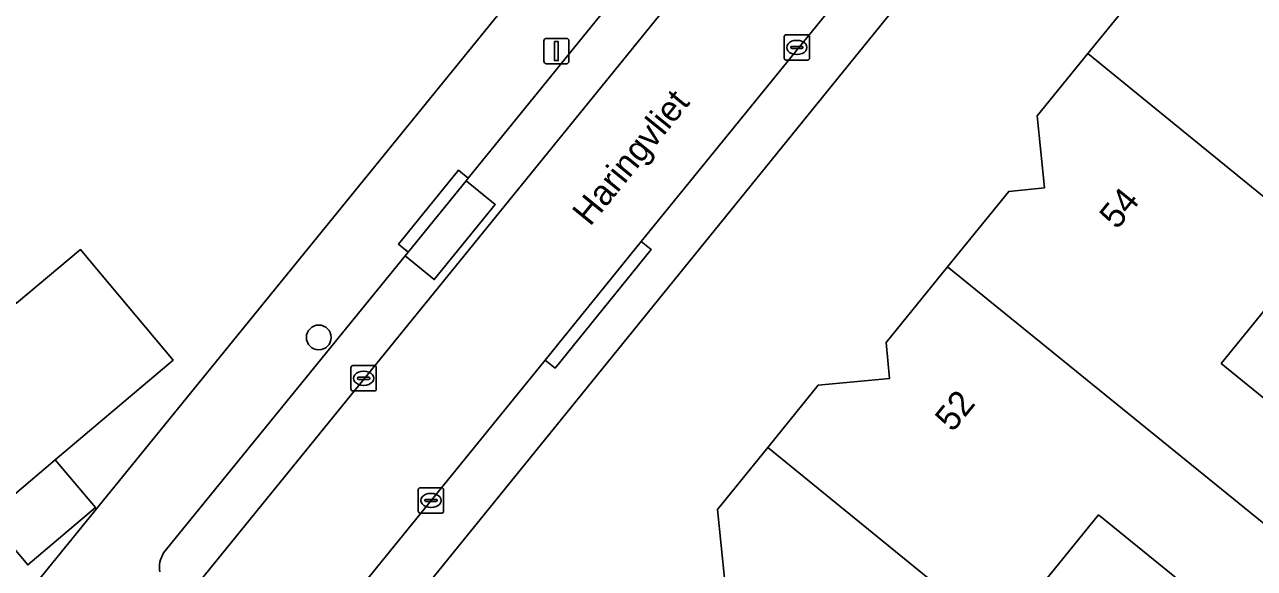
# Model space of a CAD drawing. Extents: x 157320 to 158835, y 386650 to 388491.
# Drawn here: x 157776.42 to 157825.03, y 387347.6 to 387369.08 of the extents above; entities that cross this region are included whole.
import ezdxf

# ---------------------------------------------------------------- set-up
doc = ezdxf.new("R2010")
doc.units = 0
for name, color, linetype in [('IMGEO_Boom', 7, 'Continuous'), ('IMGEO_Erf', 7, 'Continuous'), ('IMGEO_Kolk', 7, 'Continuous'), ('IMGEO_Lichtmast', 7, 'Continuous'), ('IMGEO_Openbare_ruimte_label', 7, 'Continuous'), ('IMGEO_Pand', 7, 'Continuous'), ('IMGEO_Pand_nummerreeks', 7, 'Continuous'), ('IMGEO_Parkeervlak_open', 7, 'Continuous'), ('IMGEO_Rijbaan_lokaal_open', 7, 'Continuous'), ('IMGEO_Voetpad_open', 7, 'Continuous')]:
    doc.layers.add(name, color=color, linetype=linetype)

msp = doc.modelspace()

# ---------------------------------------------------------------- linework, layer by layer
at = {"layer": 'IMGEO_Boom'}
msp.add_circle((157788.05, 387356.727), 0.489, dxfattribs=at)
at = {"layer": 'IMGEO_Erf'}
for points in [[(157773.183, 387342.487), (157810.054, 387387.828), (157827.659, 387409.542)], [(157829.731, 387393.075), (157823.566, 387385.477), (157780, 387331.748)], [(157804.094, 387347.088), (157803.804, 387349.924), (157805.792, 387352.38), (157807.782, 387354.838), (157810.609, 387355.108), (157810.473, 387356.531), (157812.895, 387359.511), (157815.319, 387362.495), (157816.733, 387362.64), (157816.442, 387365.477), (157818.439, 387367.938), (157820.434, 387370.396), (157823.284, 387370.676), (157823.142, 387372.126), (157825.562, 387375.105)], [(157776.1, 387358.077), (157778.626, 387360.198), (157779.075, 387359.664), (157782.289, 387355.834), (157777.634, 387351.897), (157779.224, 387350.009), (157776.545, 387347.744), (157774.955, 387349.632)]]:
    msp.add_lwpolyline(points, dxfattribs=at)
for points in [[(157837.147, 387359.235), (157837.061, 387359.304), (157837.131, 387359.389), (157836.991, 387360.804), (157831.502, 387365.264), (157827.609, 387360.48), (157829.15, 387359.226), (157828.191, 387358.047), (157826.649, 387359.301), (157823.721, 387355.702), (157829.201, 387351.251), (157830.648, 387351.415), (157830.717, 387351.5), (157833.095, 387349.569), (157836.221, 387353.416), (157833.931, 387355.276)], [(157824.269, 387345.332), (157818.871, 387349.717), (157814.968, 387344.92), (157811.067, 387340.127), (157816.546, 387335.675), (157817.986, 387335.846), (157818.055, 387335.931), (157820.44, 387333.993), (157821.533, 387335.338), (157819.517, 387336.977), (157821.622, 387339.567), (157820.395, 387340.564), (157821.911, 387342.43)]]:
    msp.add_lwpolyline(points, close=True, dxfattribs=at)
at = {"layer": 'IMGEO_Kolk'}
for p, q in [((157806.443, 387367.756), (157806.443, 387368.608)), ((157806.518, 387368.682), (157807.37, 387368.682)), ((157806.931, 387368.462), (157806.956, 387368.462)), ((157807.444, 387368.608), (157807.444, 387367.756)), ((157806.702, 387368.176), (157806.702, 387368.188)), ((157807.14, 387368.139), (157806.742, 387368.139)), ((157806.745, 387368.225), (157807.143, 387368.225)), ((157806.954, 387367.902), (157806.929, 387367.902)), ((157807.186, 387368.188), (157807.186, 387368.176)), ((157807.37, 387367.682), (157806.518, 387367.682)), ((157789.323, 387354.688), (157789.323, 387355.54)), ((157789.398, 387355.614), (157790.25, 387355.614)), ((157789.811, 387355.394), (157789.836, 387355.394)), ((157790.324, 387355.54), (157790.324, 387354.688)), ((157789.582, 387355.108), (157789.582, 387355.12)), ((157790.02, 387355.071), (157789.622, 387355.071)), ((157789.625, 387355.157), (157790.023, 387355.157)), ((157789.834, 387354.834), (157789.809, 387354.834)), ((157790.066, 387355.12), (157790.066, 387355.108)), ((157790.25, 387354.614), (157789.398, 387354.614)), ((157791.984, 387349.862), (157791.984, 387350.714)), ((157792.059, 387350.788), (157792.911, 387350.788)), ((157792.472, 387350.568), (157792.497, 387350.568)), ((157792.985, 387350.714), (157792.985, 387349.862)), ((157792.243, 387350.282), (157792.243, 387350.294)), ((157792.681, 387350.245), (157792.283, 387350.245)), ((157792.286, 387350.331), (157792.684, 387350.331)), ((157792.495, 387350.008), (157792.47, 387350.008)), ((157792.727, 387350.294), (157792.727, 387350.282)), ((157792.911, 387349.788), (157792.059, 387349.788))]:
    msp.add_line(p, q, dxfattribs=at)
for points in [[(157806.443, 387367.756), (157806.443, 387368.608)], [(157806.518, 387368.682), (157807.37, 387368.682)], [(157807.444, 387368.608), (157807.444, 387367.756)], [(157807.37, 387367.682), (157806.518, 387367.682)], [(157789.323, 387354.688), (157789.323, 387355.54)], [(157789.398, 387355.614), (157790.25, 387355.614)], [(157790.324, 387355.54), (157790.324, 387354.688)], [(157790.25, 387354.614), (157789.398, 387354.614)], [(157791.984, 387349.862), (157791.984, 387350.714)], [(157792.059, 387350.788), (157792.911, 387350.788)], [(157792.985, 387350.714), (157792.985, 387349.862)], [(157792.911, 387349.788), (157792.059, 387349.788)]]:
    msp.add_lwpolyline(points, dxfattribs=at)
for centre, radius, start, end in [((157806.52, 387368.606), 0.0765, 91.552, 178.448), ((157806.52, 387368.606), 0.0765, 91.552, 178.448), ((157807.368, 387368.606), 0.0765, 1.552, 88.448), ((157807.368, 387368.606), 0.0765, 1.552, 88.448), ((157806.742, 387368.185), 0.0403, 85.8775, 175.7526), ((157806.739, 387368.175), 0.0366, 178.938, 274.7102), ((157807.143, 387368.182), 0.043, 264.8664, 352.4533), ((157807.147, 387368.187), 0.0386, 1.7309, 96.639), ((157806.52, 387367.758), 0.0765, 181.552, 268.448), ((157806.52, 387367.758), 0.0765, 181.552, 268.448), ((157807.368, 387367.758), 0.0765, 271.552, 358.448), ((157807.368, 387367.758), 0.0765, 271.552, 358.448), ((157789.4, 387355.538), 0.0765, 91.552, 178.448), ((157789.4, 387355.538), 0.0765, 91.552, 178.448), ((157790.248, 387355.538), 0.0765, 1.552, 88.448), ((157790.248, 387355.538), 0.0765, 1.552, 88.448), ((157789.622, 387355.117), 0.0403, 85.8775, 175.7526), ((157789.619, 387355.107), 0.0366, 178.938, 274.7102), ((157790.023, 387355.114), 0.043, 264.8664, 352.4533), ((157790.027, 387355.119), 0.0386, 1.7309, 96.639), ((157789.4, 387354.69), 0.0765, 181.552, 268.448), ((157789.4, 387354.69), 0.0765, 181.552, 268.448), ((157790.248, 387354.69), 0.0765, 271.552, 358.448), ((157790.248, 387354.69), 0.0765, 271.552, 358.448), ((157792.061, 387350.712), 0.0765, 91.552, 178.448), ((157792.061, 387350.712), 0.0765, 91.552, 178.448), ((157792.909, 387350.712), 0.0765, 1.552, 88.448), ((157792.909, 387350.712), 0.0765, 1.552, 88.448), ((157792.283, 387350.291), 0.0403, 85.8775, 175.7526), ((157792.28, 387350.281), 0.0366, 178.938, 274.7102), ((157792.684, 387350.288), 0.043, 264.8664, 352.4533), ((157792.688, 387350.293), 0.0386, 1.7309, 96.639), ((157792.061, 387349.864), 0.0765, 181.552, 268.448), ((157792.061, 387349.864), 0.0765, 181.552, 268.448), ((157792.909, 387349.864), 0.0765, 271.552, 358.448), ((157792.909, 387349.864), 0.0765, 271.552, 358.448)]:
    msp.add_arc(centre, radius, start, end, dxfattribs=at)
for centre, major_axis, ratio, start_param, end_param in [((157806.93, 387368.182), (-0.387, 0.002), 0.722429, 4.712389, 7.853982), ((157806.955, 387368.182), (-0.39, 0.002), 0.717154, 1.570796, 4.712389), ((157789.81, 387355.114), (-0.387, 0.002), 0.722429, 4.712389, 7.853982), ((157789.835, 387355.114), (-0.39, 0.002), 0.717154, 1.570796, 4.712389), ((157792.471, 387350.288), (-0.387, 0.002), 0.722429, 4.712389, 7.853982), ((157792.496, 387350.288), (-0.39, 0.002), 0.717154, 1.570796, 4.712389)]:
    msp.add_ellipse(centre, major_axis=major_axis, ratio=ratio, start_param=start_param, end_param=end_param, dxfattribs=at)
at = {"layer": 'IMGEO_Lichtmast'}
for p, q in [((157796.946, 387367.639), (157796.946, 387368.439)), ((157796.946, 387368.439), (157796.946, 387367.639)), ((157797.046, 387368.539), (157797.836, 387368.539)), ((157797.836, 387368.539), (157797.046, 387368.539)), ((157797.936, 387368.439), (157797.936, 387367.639)), ((157797.936, 387367.639), (157797.936, 387368.439)), ((157797.836, 387367.539), (157797.046, 387367.539)), ((157797.046, 387367.539), (157797.836, 387367.539))]:
    msp.add_line(p, q, dxfattribs=at)
msp.add_lwpolyline([(157797.366, 387368.414), (157797.516, 387368.414), (157797.516, 387367.664), (157797.366, 387367.664), (157797.366, 387368.414)], dxfattribs=at)
for centre, start, end in [((157797.046, 387368.439), 90, 180), ((157797.046, 387368.439), 90, 180), ((157797.836, 387368.439), 0, 90), ((157797.836, 387368.439), 360, 90), ((157797.046, 387367.639), 180, 270), ((157797.046, 387367.639), 180, 270), ((157797.836, 387367.639), 270, 0), ((157797.836, 387367.639), 270, 0)]:
    msp.add_arc(centre, 0.1, start, end, dxfattribs=at)
at = {"layer": 'IMGEO_Pand'}
for points in [[(157827.609, 387360.48), (157831.502, 387365.264), (157836.991, 387360.804), (157837.131, 387359.389), (157837.061, 387359.304), (157837.147, 387359.235), (157833.931, 387355.276), (157836.221, 387353.416), (157842.593, 387361.257), (157825.562, 387375.105), (157823.142, 387372.126), (157823.284, 387370.676), (157820.434, 387370.396), (157818.439, 387367.938)], [(157826.649, 387359.301), (157827.609, 387360.48), (157818.439, 387367.938), (157816.442, 387365.477), (157816.733, 387362.64), (157815.319, 387362.495), (157812.895, 387359.511), (157829.944, 387345.69), (157833.095, 387349.569), (157830.717, 387351.5), (157830.648, 387351.415), (157829.201, 387351.251), (157823.721, 387355.702)], [(157782.289, 387355.834), (157779.075, 387359.664), (157778.626, 387360.198), (157776.1, 387358.077), (157773.722, 387360.91), (157773.626, 387361.025), (157768.757, 387356.961), (157768.66, 387357.075), (157765.458, 387354.354), (157765.247, 387354.603), (157765.005, 387354.398), (157765.656, 387353.594), (157765.293, 387353.27), (157767.095, 387349.449), (157768.595, 387350.126), (157769.381, 387349.166), (157769.626, 387349.372), (157769.42, 387349.617), (157772.667, 387352.35), (157774.955, 387349.632), (157777.634, 387351.897)], [(157818.871, 387349.717), (157824.269, 387345.332), (157824.358, 387345.259), (157824.472, 387343.813), (157824.402, 387343.728), (157826.78, 387341.796), (157829.944, 387345.69), (157812.895, 387359.511), (157810.473, 387356.531), (157810.609, 387355.108), (157807.782, 387354.838), (157805.792, 387352.38), (157814.968, 387344.92)], [(157805.792, 387352.38), (157803.804, 387349.924), (157804.094, 387347.088), (157802.681, 387346.944), (157800.249, 387343.966), (157817.29, 387330.115), (157820.44, 387333.993), (157818.055, 387335.931), (157817.986, 387335.846), (157816.546, 387335.675), (157811.067, 387340.127), (157814.968, 387344.92)], [(157777.634, 387351.897), (157774.955, 387349.632), (157776.545, 387347.744), (157779.224, 387350.009)]]:
    msp.add_lwpolyline(points, close=True, dxfattribs=at)
at = {"layer": 'IMGEO_Parkeervlak_open'}
for points in [[(157781.63, 387344.993), (157834.935, 387410.595)], [(157823.951, 387399.938), (157816.386, 387390.627), (157817.474, 387389.743), (157813.583, 387384.955), (157812.496, 387385.838), (157804.991, 387376.6), (157804.866, 387376.446), (157805.973, 387375.547), (157802.194, 387370.896), (157801.087, 387371.795), (157793.955, 387363.015), (157793.873, 387362.914), (157795.021, 387361.98), (157792.612, 387359.015), (157791.461, 387359.95), (157781.915, 387348.215)]]:
    msp.add_lwpolyline(points, dxfattribs=at)
msp.add_arc((157782.836, 387347.645), 1.083, 148.2431, 189.6069, dxfattribs=at)
at = {"layer": 'IMGEO_Rijbaan_lokaal_open'}
for points in [[(157836.376, 387404.4), (157838.87, 387407.488), (157834.935, 387410.595), (157781.63, 387344.993), (157779.016, 387341.753), (157777.486, 387339.892)], [(157776.759, 387331.339), (157777.377, 387331.827), (157777.938, 387332.37), (157780.348, 387335.32), (157784.274, 387340.139), (157788.056, 387344.828), (157797.002, 387355.833), (157800.797, 387360.52), (157809.626, 387371.388), (157813.411, 387376.075), (157821.899, 387386.548), (157824.279, 387389.477), (157836.376, 387404.4)]]:
    msp.add_lwpolyline(points, dxfattribs=at)
at = {"layer": 'IMGEO_Voetpad_open'}
for points in [[(157835.126, 387418.485), (157829.513, 387411.751), (157829.446, 387411.753), (157827.659, 387409.542), (157810.054, 387387.828), (157773.183, 387342.487)], [(157843.096, 387411.078), (157842.59, 387410.361), (157840.374, 387407.695), (157839.552, 387408.333), (157838.87, 387407.488), (157836.376, 387404.4), (157824.279, 387389.477), (157824.667, 387389.162), (157822.287, 387386.233), (157821.899, 387386.548), (157813.411, 387376.075), (157813.799, 387375.761), (157810.014, 387371.074), (157809.626, 387371.388), (157800.797, 387360.52), (157801.185, 387360.206), (157797.39, 387355.519), (157797.002, 387355.833), (157788.056, 387344.828)], [(157780, 387331.748), (157823.566, 387385.477), (157829.731, 387393.075), (157831.509, 387395.266), (157832.757, 387396.804), (157841.134, 387407.129)], [(157791.461, 387359.95), (157791.582, 387360.099), (157791.195, 387360.414), (157793.568, 387363.33), (157793.955, 387363.015), (157801.087, 387371.795), (157801.193, 387371.925), (157800.805, 387372.24), (157804.602, 387376.916), (157804.991, 387376.6), (157812.496, 387385.838), (157812.579, 387385.941), (157812.203, 387386.244), (157815.996, 387390.941), (157816.386, 387390.627), (157823.951, 387399.938)], [(157781.915, 387348.215), (157791.461, 387359.95)]]:
    msp.add_lwpolyline(points, dxfattribs=at)
for points in [[(157793.873, 387362.914), (157793.955, 387363.015), (157793.568, 387363.33), (157791.195, 387360.414), (157791.582, 387360.099)], [(157795.021, 387361.98), (157793.873, 387362.914), (157791.582, 387360.099), (157791.461, 387359.95), (157792.612, 387359.015)], [(157800.797, 387360.52), (157797.002, 387355.833), (157797.39, 387355.519), (157801.185, 387360.206)]]:
    msp.add_lwpolyline(points, close=True, dxfattribs=at)
msp.add_arc((157782.836, 387347.645), 1.083, 148.2431, 189.6069, dxfattribs=at)

# ---------------------------------------------------------------- texts
at = {"layer": 'IMGEO_Openbare_ruimte_label'}
msp.add_text('Haringvliet', height=1, rotation=50.9645, dxfattribs=at).set_placement((157798.772, 387361.083))
at = {"layer": 'IMGEO_Pand_nummerreeks'}
for s, p in [('54', (157819.6, 387360.955)), ('52', (157813.102, 387352.953))]:
    msp.add_text(s, height=1, rotation=50.9245, dxfattribs=at).set_placement(p)

doc.saveas('drawing.dxf')
